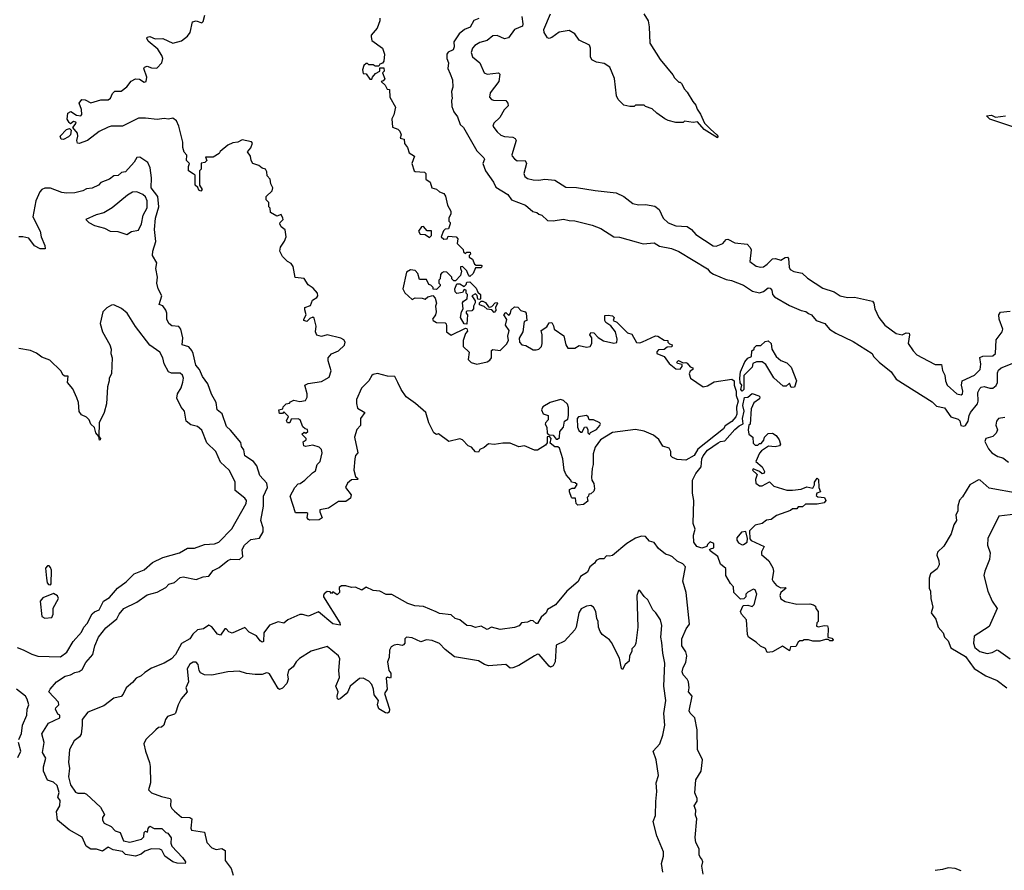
# Model space of a CAD drawing. Extents: x 2494106 to 2685573, y 758056 to 915185.
# Tile 477 of 507: x 2629881 to 2636715, y 893847 to 899754. Entities that reach past the tile are written whole.
import ezdxf

# ---------------------------------------------------------------- set-up
doc = ezdxf.new("R2010")
doc.units = 0

msp = doc.modelspace()

# ---------------------------------------------------------------- linework, layer by layer
at = {"layer": '0CON05XD'}
for points in [[(2631085, 898682.5), (2631052.5, 898705), (2631052.5, 898735), (2631060, 898755), (2631040, 898775), (2631041.7, 898811.7), (2631023.9, 898833.9), (2631013.3, 898865), (2631013, 898903), (2630986.2, 899015), (2630970.5, 899050.5), (2630945, 899070), (2630915, 899063.3), (2630885, 899067.5), (2630835, 899060.6), (2630755, 899070.6), (2630705, 899068.6), (2630595, 899014.4), (2630515, 899013.8), (2630495, 899008), (2630432.1, 898977.9), (2630352.5, 898915), (2630295, 898893.3), (2630282.5, 898895), (2630276.7, 898915), (2630285.9, 898944.1), (2630283.3, 898965), (2630250, 899005), (2630272.5, 899035), (2630271.7, 899041.7), (2630255, 899047.5), (2630235, 899030), (2630225, 899040), (2630211.7, 899061.7), (2630216.4, 899103.6), (2630236.4, 899116.4), (2630275, 899090), (2630305, 899086.7), (2630313.3, 899095), (2630310.7, 899130.7), (2630293.8, 899175), (2630311.7, 899198.3), (2630335, 899196.7), (2630375, 899176.7), (2630445, 899198), (2630495, 899196.2), (2630512.3, 899207.7), (2630525, 899240), (2630542, 899258), (2630585, 899256.7), (2630625, 899287.5), (2630655, 899327.5), (2630685, 899342.5), (2630711.7, 899341.7), (2630745, 899320), (2630760, 899325), (2630763.3, 899355), (2630743.8, 899415), (2630747.5, 899425), (2630765, 899431.2), (2630795, 899420), (2630833.3, 899416.7), (2630868.8, 899455), (2630874.2, 899485), (2630868, 899505), (2630839.5, 899549.5), (2630774, 899605), (2630763.3, 899625), (2630767, 899633), (2630785, 899636.2), (2630821.2, 899621.2), (2630875, 899623.3), (2630945, 899590), (2631005, 899606.2), (2631045, 899640), (2631064.2, 899665), (2631080.7, 899739.3), (2631105.9, 899745.9), (2631145, 899731.2), (2631155, 899740), (2631165.8, 899785.8)], [(2632380, 899765), (2632380, 899745), (2632362.5, 899695), (2632320, 899645), (2632320, 899635), (2632325, 899610), (2632400, 899555), (2632412.5, 899515), (2632407.5, 899465), (2632398.3, 899451.7), (2632380, 899445), (2632375, 899430), (2632348.3, 899431.7), (2632335, 899440), (2632305, 899440), (2632295, 899450), (2632285, 899450), (2632270, 899435), (2632260, 899405), (2632265, 899380), (2632286.7, 899376.7), (2632311.7, 899341.7), (2632325, 899340), (2632330, 899355), (2632350.7, 899379.3), (2632380, 899395), (2632381.7, 899418.3), (2632408.3, 899418.3), (2632410, 899395), (2632400, 899385), (2632416.4, 899343.6), (2632405, 899330), (2632390, 899325), (2632418.3, 899298.3), (2632431.7, 899271.7), (2632448.3, 899268.3), (2632450, 899215), (2632490, 899145), (2632477, 899093), (2632463.3, 899065), (2632468.3, 899008.3), (2632505, 898992.5), (2632519.3, 898979.3), (2632530, 898955), (2632521.7, 898931.7), (2632550, 898925), (2632553, 898893), (2632572.5, 898865), (2632585, 898830), (2632622.5, 898805), (2632602.5, 898755), (2632620, 898705)], [(2633068.6, 899761.4), (2633032.3, 899747.7), (2633007.7, 899702.3), (2632967.5, 899685), (2632932.5, 899655), (2632895, 899600), (2632895.8, 899564.2), (2632888.8, 899545), (2632855, 899527.5), (2632846.7, 899513.3), (2632846.2, 899485), (2632856.7, 899455), (2632853.8, 899415), (2632868, 899378), (2632886.2, 899335), (2632886.7, 899285), (2632877.5, 899255), (2632882.5, 899205), (2632877.5, 899195), (2632880.7, 899150.7), (2632894.1, 899114.1), (2632919.5, 899079.5), (2632937.5, 899025), (2632962.5, 899005), (2633053, 898843), (2633102.5, 898795), (2633106.7, 898785), (2633096.7, 898755), (2633113.3, 898705), (2633170, 898625), (2633185, 898590), (2633269.3, 898539.3), (2633295, 898503.3), (2633392.5, 898465), (2633441.7, 898421.7), (2633470, 898415), (2633485, 898402.5), (2633505, 898396.7), (2633545, 898360), (2633585, 898356.2), (2633655, 898369.2), (2633695, 898358), (2633735, 898356), (2633855, 898326), (2633913.9, 898303.9), (2634005, 898245.8), (2634045, 898244.3), (2634159.5, 898210.5), (2634207.4, 898197.4), (2634285, 898204.4), (2634321.8, 898181.8), (2634405, 898164.3), (2634455, 898144), (2634654.1, 898024.1), (2634672.3, 898002.3), (2634696.4, 897986.4), (2634785, 897948.8), (2634821.7, 897941.7), (2634905, 897911.2), (2634968.3, 897868.3), (2635016.4, 897856.4), (2635043.3, 897865), (2635075, 897891.2), (2635089.5, 897889.5), (2635101.2, 897875), (2635106.2, 897845), (2635119.3, 897829.3), (2635225, 897770), (2635305, 897733.3), (2635338.3, 897728.3), (2635355, 897712.5), (2635377.5, 897705), (2635410, 897665), (2635470, 897645), (2635502.5, 897605), (2635545, 897576.7), (2635665, 897520), (2635797.5, 897435)], [(2633366, 899775), (2633373.8, 899725), (2633370.7, 899709.3), (2633315, 899686.2), (2633273, 899627), (2633245, 899620), (2633195, 899644.2), (2633165, 899642.5), (2633125, 899608.6), (2633075, 899594.4), (2633040.8, 899575), (2633023.1, 899555), (2633015.7, 899525), (2633024.2, 899495), (2633074.2, 899455), (2633105, 899383.8), (2633125, 899374.3), (2633203.8, 899383.8), (2633213.3, 899375), (2633205.8, 899325), (2633145.8, 899245), (2633143.1, 899215), (2633155, 899200), (2633170, 899195), (2633255, 899193.3), (2633270, 899175), (2633272.5, 899155), (2633242.7, 899127.3), (2633213.8, 899075), (2633172, 899035), (2633165.8, 899015), (2633195, 898974), (2633221.7, 898951.7), (2633245, 898942.9), (2633305, 898938.8), (2633319.3, 898929.3), (2633326.7, 898915), (2633298, 898815), (2633300, 898805), (2633315, 898786.2), (2633335, 898774), (2633390, 898775), (2633398.8, 898755), (2633380.6, 898685), (2633388, 898665), (2633405, 898651.4), (2633445, 898641.9), (2633485, 898639.4), (2633525, 898645.6), (2633595, 898639.4), (2633671.7, 898591.7), (2633745, 898588.9), (2633875, 898566.4), (2634020.6, 898550.6), (2634075, 898525.8), (2634137.7, 898477.7), (2634175, 898468.6), (2634225, 898469.1), (2634288.9, 898458.9), (2634320, 898435), (2634346.2, 898375), (2634382.4, 898342.4), (2634435, 898321.5), (2634515, 898316.7), (2634545, 898296.7), (2634575, 898261.2), (2634695, 898184), (2634715, 898181.4), (2634761.7, 898198.3), (2634785, 898227.5), (2634795, 898230), (2634843.9, 898203.9), (2634930, 898195), (2634951.7, 898171.7), (2634958.8, 898155), (2634948.8, 898075), (2634992.2, 898042.2), (2635025, 898034.4), (2635042.6, 898037.4), (2635070, 898055), (2635105, 898093.8), (2635126.1, 898096.1), (2635165, 898082.9), (2635195, 898102.9), (2635210, 898105), (2635218, 898095), (2635220.9, 898035), (2635229.5, 898019.5), (2635255, 898005.8), (2635312.7, 897992.7), (2635348.7, 897958.7), (2635455, 897889.2), (2635535, 897864.4), (2635575, 897835.8), (2635626.4, 897823.6), (2635675, 897826.2), (2635799.2, 897799.2), (2635808.8, 897785), (2635816, 897745), (2635844.2, 897685), (2635885, 897632.9), (2635965, 897574.3), (2636005, 897566), (2636035, 897578), (2636055, 897577.5), (2636058, 897565), (2636048, 897505), (2636081.4, 897455), (2636107.4, 897427.4), (2636186.2, 897385), (2636235, 897358), (2636279.2, 897359.2), (2636286.7, 897316.7), (2636302, 897285), (2636306.7, 897245), (2636319.4, 897215), (2636385, 897155.7), (2636415, 897148.8), (2636424.2, 897155.8), (2636426.7, 897175), (2636418.1, 897215), (2636422, 897245), (2636509.2, 897285), (2636546.6, 897323.4), (2636552.6, 897362.6), (2636545, 897406.7), (2636565, 897417.1), (2636635, 897418.5), (2636654.4, 897435), (2636659.4, 897530.6), (2636699.4, 897585), (2636704.5, 897605), (2636680, 897675), (2636676.7, 897705), (2636688.3, 897721.7), (2636755, 897729.2)], [(2634212.5, 899795), (2634242.5, 899745), (2634251.2, 899705), (2634255, 899590), (2634327, 899477), (2634415, 899370), (2634425, 899350), (2634455, 899320), (2634465, 899320), (2634475, 899310), (2634495, 899270), (2634515, 899250), (2634552.5, 899185), (2634575, 899160), (2634583, 899133), (2634607, 899097), (2634633.3, 899035), (2634675, 898993.3), (2634718.8, 898955), (2634726.4, 898943.6), (2634725, 898932.5), (2634631.7, 898991.7), (2634585, 899043.3), (2634555, 899040), (2634495, 899050), (2634485, 899040), (2634435, 899040), (2634383, 899053), (2634360, 899065), (2634303.6, 899103.6), (2634270, 899135), (2634225, 899150), (2634215, 899160), (2634155, 899160), (2634145, 899150), (2634115, 899150), (2634075, 899160), (2634035, 899200), (2634022.5, 899225), (2634010, 899345), (2633977.5, 899425), (2633938.8, 899448.8), (2633885, 899459.2), (2633851.2, 899475), (2633842.5, 899495), (2633843.3, 899555), (2633835, 899576.7), (2633765, 899611.2), (2633733.3, 899655), (2633695, 899678), (2633625, 899668), (2633575, 899630), (2633555, 899623.3), (2633545, 899626.7), (2633520.8, 899665), (2633520, 899685), (2633565.7, 899795)], [(2636775, 899008.8), (2636615, 899063.8), (2636592.5, 899085), (2636625, 899090), (2636655, 899076.2), (2636722.5, 899085)], [(2630185, 898922.5), (2630170, 898925), (2630162.5, 898945), (2630205, 898990), (2630227.5, 898997.5), (2630237.5, 898987.5), (2630233.3, 898955), (2630220.7, 898939.3), (2630185, 898922.5)], [(2632620, 898705), (2632625, 898700), (2632690, 898695), (2632700, 898685), (2632700, 898645), (2632730, 898625), (2632742.5, 898585), (2632775, 898577.5), (2632795, 898557.5), (2632825, 898546.7), (2632837.7, 898527.7), (2632850, 898465), (2632873.6, 898423.6), (2632873.3, 898405), (2632860, 898375), (2632860, 898355), (2632870, 898345), (2632870, 898335), (2632858.3, 898301.7), (2632835, 898300), (2632821.7, 898288.3), (2632807.5, 898245), (2632825, 898230), (2632848.3, 898231.7), (2632855, 898250), (2632910, 898245), (2632921.7, 898231.7), (2632918.3, 898198.3), (2632958.3, 898158.3), (2632961.7, 898141.7), (2632975, 898130), (2632985, 898140), (2633008.3, 898138.3), (2633010, 898125), (2633000, 898115), (2633000, 898105), (2633025, 898090), (2633037, 898057), (2633048.3, 898048.3), (2633085, 898050), (2633090, 898045), (2633085, 898030), (2633045, 898030), (2633028.3, 897991.7), (2633005, 897970), (2632993.3, 897983.3), (2632985, 898010), (2632955, 898040), (2632941.7, 898038.3), (2632940, 898025), (2632947.5, 898007.5), (2632941.7, 897978.3), (2632905, 897940), (2632895, 897940), (2632880, 897955), (2632880, 897965), (2632845, 898000), (2632825, 898002.5), (2632810, 897995), (2632802.5, 897985), (2632800, 897955), (2632790, 897945), (2632790, 897925), (2632800, 897915), (2632800, 897905), (2632775, 897880), (2632751.7, 897881.7), (2632750, 897895), (2632735, 897910), (2632720, 897915), (2632705, 897950), (2632655, 897950), (2632645, 897990), (2632625, 898012.5), (2632593.9, 898016.1), (2632565, 898000), (2632540, 897885), (2632555, 897857.5), (2632605, 897810), (2632625, 897822.5), (2632675, 897820), (2632695, 897812.5), (2632715, 897830), (2632748.3, 897838.3), (2632765, 897820), (2632773.8, 897785), (2632767.5, 897765), (2632772.5, 897725), (2632766.1, 897703.9), (2632746.7, 897675), (2632750, 897665), (2632775, 897651.2), (2632835, 897647.5), (2632841.7, 897641.7), (2632843, 897627), (2632843.3, 897585), (2632875, 897562.5), (2632975, 897612.5), (2632985, 897610), (2632989.3, 897590.7), (2632976.4, 897573.6), (2632958.8, 897525), (2632960, 897485), (2633000, 897445), (2632993.6, 897393.6), (2633013.9, 897373.9), (2633055, 897361.2), (2633125, 897378.8), (2633145, 897390), (2633156.7, 897405), (2633155, 897457.5), (2633165, 897462.5), (2633215, 897457.5), (2633260.7, 897499.3), (2633273.3, 897525), (2633270, 897555), (2633277.5, 897595), (2633253, 897633), (2633261.7, 897671.7), (2633242.5, 897705), (2633255, 897720), (2633275, 897700), (2633287.5, 897715), (2633291.7, 897738.3), (2633315, 897760), (2633338.3, 897758.3), (2633360, 897735), (2633390, 897725), (2633397.5, 897715), (2633400, 897665), (2633383, 897657), (2633373.3, 897585), (2633347, 897543), (2633350, 897515), (2633366.4, 897496.4), (2633395, 897490), (2633445, 897462), (2633465, 897460), (2633483.6, 897466.4), (2633502.5, 897485), (2633506.7, 897505), (2633507.5, 897565), (2633500, 897595), (2633539.3, 897620.7), (2633555, 897647.5), (2633575, 897650), (2633587, 897627), (2633590, 897605), (2633658.3, 897558.3), (2633672.5, 897495), (2633685, 897473.3), (2633735, 897472.5), (2633765, 897490), (2633815, 897480), (2633840, 897485), (2633852.5, 897505), (2633852.5, 897545), (2633837.5, 897565), (2633845, 897582.5), (2633865, 897580), (2633897, 897547), (2633933.6, 897523.6), (2634005, 897506.2), (2634025, 897512.5), (2634028, 897535), (2634015.8, 897585.8), (2633985, 897627.5), (2633950.5, 897650.5), (2633943.3, 897665), (2633941.7, 897698.3), (2633965, 897702.5), (2633996.4, 897696.4), (2634007.5, 897685), (2634000, 897665), (2634025, 897652.5), (2634099.3, 897579.3), (2634129.5, 897569.5), (2634163, 897513), (2634185, 897510), (2634203.9, 897516.1), (2634295, 897557.5), (2634310, 897555), (2634355, 897527.5), (2634380, 897525), (2634380, 897515), (2634391.7, 897501.7), (2634410, 897495), (2634408.3, 897481.7), (2634375, 897480), (2634355, 897462.5), (2634315, 897460), (2634303.3, 897446.7), (2634302.5, 897435), (2634353.9, 897413.9), (2634390, 897365), (2634435, 897328.8), (2634465, 897327.5), (2634480, 897345), (2634478.3, 897358.3), (2634447.5, 897365), (2634443.3, 897375), (2634453.8, 897386.2), (2634485, 897370), (2634505, 897372.5), (2634515, 897367.5), (2634533.6, 897343.6), (2634552.5, 897335), (2634552.5, 897325), (2634535, 897312.5), (2634528.8, 897295), (2634536.2, 897265), (2634623.9, 897203.9), (2634655, 897210), (2634701.7, 897238.3), (2634825, 897256.2), (2634840, 897245), (2634840, 897215), (2634853.8, 897175), (2634854, 897145), (2634868.8, 897105), (2634856.4, 897063.6), (2634858, 897015), (2634852, 896995), (2634825, 896964.2), (2634776.8, 896933.2), (2634765, 896912.9), (2634588.8, 896771.2), (2634562.2, 896727.8), (2634505, 896694), (2634445, 896699.2), (2634412.7, 896712.7), (2634401.2, 896725), (2634400, 896755), (2634388.3, 896778.3), (2634345, 896792), (2634318.3, 896838.3), (2634279.1, 896869.1), (2634215, 896896.7), (2634155, 896907.1), (2633995, 896886), (2633913.3, 896835), (2633875.8, 896784.2), (2633861.2, 896738.8), (2633862.5, 896665), (2633854.1, 896635.9), (2633850, 896575), (2633852.5, 896555), (2633866.7, 896533.3), (2633870, 896495), (2633865, 896480), (2633845, 896460), (2633831.7, 896458.3), (2633830, 896445), (2633820, 896435), (2633821.7, 896421.7), (2633825, 896410), (2633793.6, 896386.4), (2633755, 896383.3), (2633743.3, 896395), (2633740, 896430), (2633715, 896430), (2633710, 896435), (2633697.5, 896475), (2633698.3, 896491.7), (2633715, 896500), (2633735, 896500), (2633750, 896525), (2633737, 896537), (2633711.7, 896541.7), (2633707.5, 896555), (2633673.9, 896593.9), (2633660, 896625), (2633650, 896705), (2633627, 896777), (2633617, 896787), (2633595, 896786.7), (2633563.6, 896813.6), (2633570, 896845), (2633558.3, 896858.3), (2633543, 896857), (2633542.5, 896815), (2633531.7, 896798.3), (2633475, 896763.8), (2633455, 896763.8), (2633385, 896793.3), (2633345, 896787.5), (2633285, 896813.3), (2633235, 896813.8), (2633175, 896802.5), (2633135, 896807.5), (2633105, 896782.5), (2633075, 896770), (2633065, 896750), (2633045, 896752.5), (2633016.7, 896785), (2632993.8, 896795), (2632955.6, 896835.6), (2632935, 896842.5), (2632860, 896825), (2632788.3, 896878.3), (2632775, 896872.5), (2632755, 896883.8), (2632721.8, 896955), (2632701.1, 897025), (2632629.3, 897089.3), (2632562.5, 897135), (2632528.9, 897185), (2632505.6, 897235), (2632485, 897275.8), (2632435, 897278.1), (2632365, 897295.6), (2632335, 897290.8), (2632325, 897283.8), (2632303.7, 897246.3), (2632254.6, 897195.4), (2632219.2, 897115), (2632218.3, 897088.3), (2632226.7, 897055), (2632277.5, 897025), (2632246.7, 896985), (2632247.5, 896935), (2632221.7, 896908.3), (2632205.8, 896855), (2632227.5, 896745), (2632213, 896727), (2632206.2, 896705), (2632201.2, 896625), (2632212.5, 896582.5), (2632230, 896565), (2632225, 896560), (2632185, 896557.5), (2632157.5, 896535), (2632142.5, 896505), (2632182.5, 896455), (2632178.3, 896431.7), (2632145, 896407.5), (2632095, 896407.5), (2632025, 896362.5), (2631965, 896350), (2631963.3, 896335), (2631980, 896295), (2631959.3, 896280.7), (2631895, 896277.5), (2631885, 896282.5), (2631877.5, 896295), (2631880, 896325), (2631875, 896330), (2631795, 896330), (2631757.5, 896445), (2631790, 896505), (2631815, 896530), (2631828.3, 896531.7), (2631860, 896555), (2631913.3, 896606.7), (2631935, 896620), (2631946.4, 896663.6), (2631967.5, 896685), (2631980, 896745), (2631975, 896770), (2631960, 896785), (2631915, 896800), (2631865, 896790), (2631853.6, 896793.6), (2631848.3, 896821.7), (2631870, 896835), (2631870, 896845), (2631840, 896875), (2631855, 896890), (2631868.3, 896881.7), (2631880, 896895), (2631878.3, 896908.3), (2631861.7, 896911.7), (2631847, 896927), (2631827.5, 896975), (2631815, 896982.5), (2631765, 896980), (2631756.4, 896953.6), (2631740, 896955), (2631732.5, 896967.5), (2631747, 896997), (2631715, 897030), (2631705, 897020), (2631685, 897020), (2631680, 897045), (2631708.3, 897051.7), (2631710, 897065), (2631730, 897085), (2631755, 897090), (2631760.7, 897099.3), (2631785, 897112.5), (2631825, 897102.5), (2631865, 897110), (2631877, 897133), (2631877.5, 897155), (2631860, 897215), (2631883.9, 897226.1), (2631975, 897240), (2632028.3, 897271.7), (2632043.8, 897315), (2632021.2, 897385), (2632023.3, 897405), (2632046.4, 897433.6), (2632095, 897453.8), (2632135, 897493.8), (2632140, 897515), (2632131.2, 897531.2), (2632111.2, 897541.2), (2632015, 897564), (2631975, 897553.3), (2631943.6, 897563.6), (2631933.3, 897585), (2631940, 897625), (2631925, 897680), (2631915, 897687.5), (2631895, 897677.5), (2631875, 897657.5), (2631852.5, 897665), (2631852.5, 897675), (2631870, 897705), (2631859.3, 897739.3), (2631860, 897755), (2631900, 897770), (2631913.9, 897806.1), (2631943.3, 897825), (2631950, 897835), (2631947.5, 897855), (2631918.3, 897888.3), (2631882.3, 897912.3), (2631855, 897957.5), (2631793.6, 897963.6), (2631779.7, 898039.7), (2631765, 898060), (2631740, 898075), (2631705, 898110), (2631687.5, 898145), (2631691.2, 898175), (2631720, 898215), (2631730, 898245), (2631723.6, 898293.6), (2631696.7, 898315), (2631687.5, 898335), (2631690, 898345), (2631710, 898365), (2631707.5, 898375), (2631695, 898400), (2631665, 898390), (2631622.5, 898415), (2631620, 898445), (2631610, 898455), (2631610, 898485), (2631593, 898503), (2631592.5, 898525), (2631632.5, 898565), (2631637.5, 898585), (2631623.6, 898613.6), (2631620, 898645), (2631598.3, 898668.3), (2631596.4, 898696.4), (2631587.5, 898715), (2631565, 898722.5), (2631541.7, 898741.7), (2631500, 898755), (2631487.5, 898775), (2631482.5, 898805), (2631463.3, 898835), (2631486.4, 898863.6), (2631496.2, 898895), (2631490, 898905), (2631425, 898920), (2631395, 898902.5), (2631361.2, 898898.8), (2631325, 898882.5), (2631271.7, 898838.3), (2631266.4, 898823.6), (2631225, 898800), (2631171.7, 898798.3), (2631180, 898775), (2631167, 898763), (2631141.7, 898758.3), (2631140, 898715), (2631130, 898705), (2631130, 898605), (2631147.5, 898575), (2631138.3, 898561.7), (2631125, 898570), (2631118.3, 898588.3), (2631100, 898605), (2631100, 898675), (2631085, 898682.5)], [(2630895, 897737.5), (2630875, 897767.5), (2630850, 897775), (2630866.7, 897835), (2630842.5, 897885), (2630833.9, 897923.9), (2630838.8, 897965), (2630826, 898025), (2630834, 898065), (2630802, 898115), (2630804.2, 898145), (2630825.8, 898214.2), (2630815.8, 898295.8), (2630823.5, 898375), (2630846.9, 898455), (2630840.8, 898525), (2630794, 898585), (2630797.1, 898655), (2630786.2, 898725), (2630771.2, 898761.2), (2630715, 898798.8), (2630695, 898796.7), (2630676.2, 898765), (2630615, 898696.7), (2630587.5, 898692.5), (2630565, 898672.5), (2630535, 898670), (2630505, 898646.7), (2630445, 898622.5), (2630427.5, 898605), (2630385, 898583.3), (2630345, 898580), (2630320, 898565), (2630265, 898551.2), (2630205, 898548), (2630172.6, 898552.6), (2630095, 898582.5), (2630056.6, 898583.4), (2630035, 898574.2), (2630021.2, 898558.8), (2629994.3, 898495), (2629972.9, 898385), (2630024.2, 898285), (2630030, 898245), (2630056.4, 898185), (2630057.7, 898162.3), (2630023.2, 898163.2), (2629985, 898182.5), (2629945, 898237.5), (2629903.9, 898246.1), (2629875, 898246)], [(2630625, 898262.5), (2630658.3, 898281.7), (2630705, 898292.5), (2630727.5, 898335), (2630738.2, 898395), (2630765, 898446.7), (2630767.1, 898495), (2630755, 898524.4), (2630735, 898540.8), (2630695, 898557.3), (2630665, 898555.5), (2630628.6, 898535), (2630523.9, 898446.1), (2630465, 898413.3), (2630412.3, 898397.7), (2630340, 898365), (2630360, 898345), (2630400, 898325), (2630470, 898305), (2630510, 898285), (2630561.7, 898281.7), (2630625, 898262.5)], [(2632725, 898240), (2632740, 898255), (2632738.3, 898288.3), (2632708.3, 898288.3), (2632685, 898317.5), (2632670, 898315), (2632650, 898285), (2632660, 898265), (2632695, 898262.5), (2632725, 898240)], [(2632985, 897640), (2632965, 897642.5), (2632940, 897685), (2632947.5, 897725), (2632960, 897745), (2632953.6, 897786.4), (2632960.7, 897799.3), (2632987.5, 897815), (2632990, 897845), (2632980, 897855), (2632980, 897875), (2632965, 897880), (2632955, 897860), (2632915, 897853.3), (2632903, 897863), (2632902.5, 897885), (2632915, 897920), (2632935, 897920), (2632965, 897900), (2632980, 897915), (2632985, 897930), (2633005, 897932.5), (2633050, 897890), (2633061.7, 897861.7), (2633080, 897845), (2633080, 897815), (2633075, 897810), (2633061.7, 897811.7), (2633057.5, 897837.5), (2633045, 897850), (2633020, 897835), (2633041.7, 897801.7), (2633041.7, 897788.3), (2633030, 897765), (2633030, 897745), (2633018.3, 897731.7), (2632985, 897730), (2632980, 897725), (2632980, 897715), (2632990, 897705), (2632985, 897640)], [(2629863, 895393), (2629905, 895378.8), (2629965, 895347.1), (2630006.1, 895333.9), (2630165, 895328.8), (2630208.8, 895361.2), (2630253.3, 895435), (2630309.3, 895500.7), (2630326.7, 895535), (2630350, 895560), (2630385, 895627.5), (2630399.3, 895640.7), (2630432.5, 895655), (2630463.3, 895715), (2630505, 895742), (2630560, 895805), (2630620.9, 895849.1), (2630676.7, 895905), (2630745, 895933.8), (2630804, 895985), (2630875, 896020), (2630989.7, 896050.3), (2631045, 896084.4), (2631095, 896084), (2631165, 896109.4), (2631233, 896113), (2631263.8, 896125), (2631352.7, 896217.3), (2631452.3, 896395), (2631454.5, 896415), (2631445, 896431.9), (2631375.8, 896485), (2631375.6, 896545), (2631334.6, 896624.6), (2631275, 896681.2), (2631242.9, 896755), (2631179.2, 896815), (2631145, 896903.8), (2631115, 896928.6), (2631069.4, 896939.4), (2631036, 896965), (2631025.8, 897035.8), (2631001.7, 897061.7), (2630972.9, 897125), (2630976.7, 897155), (2631001.8, 897198.2), (2631014.1, 897235.9), (2631017.9, 897265), (2631011.1, 897285), (2630995, 897298.2), (2630935, 897300), (2630915, 897308), (2630884.6, 897364.6), (2630875.5, 897405.5), (2630855, 897443.8), (2630785, 897493.3), (2630685, 897622.5), (2630627.5, 897715), (2630587, 897747), (2630535, 897772.5), (2630518.3, 897771.7), (2630487, 897753), (2630457.5, 897725), (2630440, 897645), (2630456.1, 897586.1), (2630506.7, 897495), (2630516.1, 897466.1), (2630513.3, 897435), (2630522.5, 897405), (2630517.5, 897295), (2630502.5, 897265), (2630502.5, 897245), (2630490, 897205), (2630483.3, 897085), (2630467.5, 897025), (2630432.5, 896955), (2630430, 896860), (2630442.5, 896845), (2630440, 896835), (2630434.1, 896834.1), (2630430, 896860), (2630408.8, 896885), (2630401.2, 896921.2), (2630376, 896945), (2630363.3, 896975), (2630345, 896992.5), (2630310.7, 897010.7), (2630293, 897033), (2630288.8, 897095), (2630277.7, 897127.7), (2630250.7, 897190.7), (2630212.5, 897235), (2630217, 897277), (2630195, 897277.5), (2630184.1, 897284.1), (2630167.5, 897315), (2630089.3, 897389.3), (2630035, 897411.2), (2629998.3, 897438.3), (2629957, 897457), (2629875, 897470)], [(2633175, 897720), (2633158.3, 897738.3), (2633125, 897742.5), (2633105, 897762.5), (2633073, 897773), (2633071.7, 897788.3), (2633085, 897800), (2633095, 897800), (2633115, 897790), (2633135, 897760), (2633145, 897757.5), (2633158.3, 897761.7), (2633181.7, 897788.3), (2633195, 897790), (2633197, 897783), (2633182.5, 897757.5), (2633187, 897733), (2633175, 897720)], [(2634625, 893820), (2634616.7, 893875), (2634622.5, 893905), (2634616.7, 893925), (2634605, 893937.5), (2634596.7, 893955), (2634597.5, 893995), (2634575, 894040), (2634568.8, 894075), (2634581.2, 894205), (2634570.7, 894230.7), (2634573.3, 894265), (2634562.5, 894295), (2634583, 894327), (2634582.5, 894345), (2634567.5, 894385), (2634573.3, 894475), (2634610, 894535), (2634620, 894615), (2634586.7, 894685), (2634583, 894823), (2634566.4, 894906.4), (2634535, 894937.5), (2634526.7, 894955), (2634547.5, 895055), (2634523.3, 895085), (2634527.5, 895115), (2634523.3, 895155), (2634513.8, 895175), (2634486.2, 895205), (2634480, 895225), (2634486.2, 895255), (2634505, 895290), (2634512.5, 895335), (2634504.3, 895364.3), (2634478, 895405), (2634476.4, 895453.6), (2634506.4, 895523.6), (2634530, 895555), (2634507.5, 895775), (2634483.3, 895855), (2634503.3, 895955), (2634483.3, 895975), (2634444.5, 895994.5), (2634413, 896023), (2634392.9, 896032.9), (2634362.5, 896042.5), (2634315, 896082.5), (2634285, 896122.5), (2634251.7, 896131.7), (2634223.6, 896163.6), (2634197, 896167), (2634155, 896153.8), (2634094.5, 896115.5), (2633995, 896033.3), (2633975, 896027.5), (2633955, 896030), (2633935, 896010), (2633905, 896008.8), (2633882.3, 895997.7), (2633870, 895980), (2633837.5, 895955), (2633823, 895917), (2633773, 895887), (2633758.3, 895851.7), (2633678, 895785), (2633599.7, 895690.3), (2633545, 895656.7), (2633535.5, 895634.5), (2633500, 895605), (2633475, 895560), (2633465, 895560), (2633445, 895578.8), (2633429.3, 895580.7), (2633405, 895570), (2633365, 895566.2), (2633347.5, 895545), (2633315, 895532), (2633215, 895518), (2633155, 895536), (2633125, 895520), (2633085, 895542.5), (2633045, 895532), (2633015, 895543.8), (2632985, 895546.2), (2632935, 895586.7), (2632904.2, 895594.2), (2632875, 895621.2), (2632795, 895630), (2632772.1, 895642.1), (2632685, 895679.2), (2632624.1, 895684.1), (2632575, 895698.8), (2632465, 895761.2), (2632425, 895762.5), (2632380, 895785), (2632335, 895788.8), (2632285, 895812.5), (2632255, 895792.5), (2632213, 895813), (2632185, 895810), (2632145, 895822), (2632115, 895821.2), (2632098.3, 895811.7), (2632100, 895775), (2632085, 895760), (2632055, 895780), (2632045, 895770), (2632035, 895780), (2632015, 895782.5), (2631995, 895766.7), (2631990, 895755), (2631990, 895745), (2632103.3, 895565), (2632105, 895550), (2632055, 895559.2), (2631955, 895642), (2631885, 895611.2), (2631845, 895624.2), (2631825, 895624.2), (2631743.3, 895585), (2631715, 895564), (2631675, 895572), (2631615, 895548.8), (2631575.8, 895495), (2631573.8, 895436.2), (2631565, 895431.2), (2631550, 895440), (2631525.6, 895475.6), (2631475, 895501.2), (2631445, 895532.5), (2631355, 895494.2), (2631333.1, 895503.1), (2631315, 895523.3), (2631305, 895523.3), (2631275, 895478.8), (2631255, 895486), (2631215, 895538.6), (2631195, 895550), (2631156.9, 895523.1), (2631115, 895516.9), (2631083.2, 895486.8), (2631061.2, 895455), (2631005, 895420.8), (2630963.1, 895345), (2630934.5, 895315), (2630885, 895284.1), (2630795, 895250.9), (2630748.8, 895221.2), (2630725, 895198.1), (2630689.3, 895180.7), (2630665, 895152), (2630620, 895115), (2630600, 895070), (2630586.1, 895053.9), (2630535, 895042), (2630465, 894989.6), (2630354.3, 894945.7), (2630313.8, 894895), (2630315.5, 894855), (2630307.7, 894792.3), (2630295.4, 894774.6), (2630259.4, 894745), (2630226, 894685), (2630220, 894595), (2630228, 894555), (2630219.4, 894495), (2630235, 894440), (2630268.7, 894388.7), (2630285, 894381.4), (2630331.7, 894381.7), (2630345, 894376), (2630442.5, 894285), (2630470, 894235), (2630457, 894213), (2630456.7, 894195), (2630466.7, 894175), (2630515, 894150), (2630545, 894121.2), (2630579.3, 894109.3), (2630602.3, 894052.3), (2630645, 894042.9), (2630725.9, 894064.1), (2630741.7, 894078.3), (2630745, 894110), (2630755, 894117.5), (2630768.3, 894111.7), (2630773, 894137), (2630785, 894152.5), (2630815, 894137.5), (2630867, 894137), (2630895, 894110), (2630910, 894105), (2630931.7, 894071.7), (2630930, 894035), (2630936.7, 894015), (2631011.2, 893935), (2631032.5, 893905), (2631030, 893895), (2630975, 893896.7), (2630943.3, 893905), (2630887.5, 893945), (2630867.3, 893987.3), (2630855, 893993.8), (2630795, 893996), (2630750.7, 893980.7), (2630725, 893958), (2630684, 893944), (2630615, 893957.5), (2630595, 893977.5), (2630529.5, 893989.5), (2630495, 894006.7), (2630455, 893980), (2630415, 893993.3), (2630375, 893993.8), (2630343.3, 894015), (2630315, 894077.5), (2630225, 894127.5), (2630144.2, 894195), (2630136.2, 894255), (2630160, 894295), (2630161.7, 894331.7), (2630146.7, 894355), (2630156, 894386), (2630141.2, 894435), (2630115, 894458.8), (2630075, 894472.5), (2630046.2, 894535), (2630046, 894565), (2630062.5, 894625), (2630040, 894665), (2630051.2, 894735), (2630034, 894795), (2630082.3, 894867.7), (2630160, 894905), (2630160, 894925), (2630145, 894930), (2630130, 894965), (2630132.5, 894975), (2630152.5, 894995), (2630150, 895015), (2630083.3, 895085), (2630093.3, 895105), (2630136.7, 895155), (2630196.2, 895193.8), (2630235, 895203.8), (2630265, 895221.2), (2630295, 895226.7), (2630315, 895240), (2630339.5, 895290.5), (2630390, 895345), (2630402, 895405), (2630428.8, 895465), (2630479.1, 895530.9), (2630555, 895593.3), (2630571.2, 895625), (2630603.3, 895665), (2630695, 895709.2), (2630765, 895760.8), (2630835, 895777.1), (2630895, 895810), (2630917.3, 895832.7), (2630956.7, 895845), (2630995, 895880), (2631015, 895884.4), (2631105, 895867.1), (2631155, 895884.4), (2631195, 895890), (2631225, 895928.8), (2631265, 895950), (2631325, 895998), (2631346.4, 896006.4), (2631405.9, 896004.1), (2631430, 896025), (2631426, 896075), (2631442, 896105), (2631485, 896143.8), (2631546.1, 896153.9), (2631571.7, 896198.3), (2631572, 896225), (2631556, 896275), (2631574.3, 896375), (2631574, 896445), (2631602, 896505), (2631596.2, 896535), (2631547.3, 896587.3), (2631526, 896655), (2631504, 896685), (2631443.8, 896725), (2631435.8, 896765.8), (2631420.5, 896790.5), (2631415, 896816.7), (2631344.2, 896904.2), (2631317.7, 896927.7), (2631287, 897017), (2631252, 897045), (2631245.8, 897095), (2631213.4, 897153.4), (2631186.2, 897225), (2631150, 897275), (2631130, 897325), (2631104.2, 897355), (2631085.8, 897435), (2631075, 897456.7), (2631055, 897481.2), (2631010, 897495), (2631013.3, 897545), (2631000, 897605), (2630985, 897622), (2630938.3, 897628.3), (2630917.5, 897645), (2630902.5, 897675), (2630902.5, 897715), (2630895, 897737.5)], [(2634895, 897173.3), (2634887.5, 897185), (2634892.5, 897215), (2634882.5, 897232.5), (2634880, 897265), (2634885, 897307.5), (2634915, 897377.5), (2634935, 897402.5), (2634960, 897415), (2634962.5, 897455), (2634980, 897465), (2634980, 897475), (2634995, 897490), (2635025, 897490), (2635055, 897520), (2635075, 897522.5), (2635096.7, 897505), (2635102.5, 897465), (2635132.5, 897415), (2635165, 897387.5), (2635205, 897370), (2635235, 897340), (2635272.5, 897245), (2635258.3, 897201.7), (2635235, 897200), (2635225, 897230), (2635201.7, 897208.3), (2635179.3, 897209.3), (2635115, 897267.5), (2635059.5, 897359.5), (2635035, 897377.5), (2634995, 897377.5), (2634970, 897365), (2634965, 897340), (2634908.3, 897281.7), (2634907.5, 897185), (2634895, 897173.3)], [(2635797.5, 897435), (2635807.5, 897415), (2635846.1, 897376.1), (2635929.3, 897309.3), (2635965, 897257.5), (2636215, 897100), (2636245, 897070), (2636299.2, 897059.2), (2636345, 896996.7), (2636395, 896980), (2636407, 896967), (2636412.5, 896935), (2636435, 896930), (2636446.7, 896935), (2636463.8, 896965), (2636471.2, 897005), (2636481.4, 897025), (2636530, 897085), (2636534.5, 897105), (2636531.5, 897165), (2636545, 897192), (2636555, 897201.4), (2636575, 897205.7), (2636613.9, 897193.9), (2636635, 897195.7), (2636657.6, 897212.4), (2636668.8, 897235), (2636668.8, 897301.2), (2636675, 897320), (2636693.3, 897335), (2636770, 897365)], [(2635070, 895360), (2635056.4, 895386.4), (2635022.7, 895402.7), (2634992, 895432), (2634940, 895465), (2634933.3, 895485), (2634926.4, 895586.4), (2634890, 895625), (2634883.6, 895643.6), (2634903.3, 895686.7), (2634935, 895687.5), (2634965, 895677.5), (2634978.3, 895691.7), (2634996.7, 895765), (2634986.7, 895795), (2634975, 895800), (2634935, 895777.5), (2634920, 895765), (2634920, 895745), (2634908.3, 895731.7), (2634885, 895730), (2634836.7, 895775), (2634836.2, 895816.2), (2634815, 895837.5), (2634783.3, 895895), (2634782.5, 895942.5), (2634745, 895972.5), (2634726.4, 896026.4), (2634672.5, 896065), (2634670, 896075), (2634675, 896080), (2634700, 896085), (2634700, 896115), (2634673, 896127), (2634655, 896110), (2634650, 896095), (2634616.1, 896083.9), (2634580, 896095), (2634560, 896125), (2634557.5, 896175), (2634570, 896215), (2634556, 896255), (2634561.2, 896415), (2634550, 896465), (2634551.2, 896555), (2634575, 896602.5), (2634611.7, 896648.3), (2634616.2, 896705), (2634623.8, 896725), (2634655, 896763.3), (2634730, 896815), (2634745, 896824.4), (2634775, 896830), (2634845, 896908.6), (2634875, 896933.8), (2634902.5, 896947.5), (2634898.8, 896985), (2634909.2, 897035), (2634899.2, 897075), (2634910.7, 897129.3), (2634935, 897132.5), (2634965, 897157.5), (2635011.7, 897141.7), (2635017.5, 897135), (2635015, 897120), (2634977, 897093), (2634958.3, 897051.7), (2634950, 896945), (2634943, 896937), (2634937.5, 896905), (2634942.5, 896875), (2634970, 896855), (2634973, 896813), (2634985, 896800), (2635005, 896800), (2635015, 896810), (2635028.3, 896811.7), (2635047, 896833), (2635050, 896855), (2635075, 896880), (2635105, 896882.5), (2635132.5, 896865), (2635152.5, 896835), (2635162.5, 896805), (2635155, 896793.3), (2635125, 896787.5), (2635078.3, 896791.7), (2635030, 896760), (2635015, 896742.5), (2634990, 896685), (2635035, 896647.5), (2635050, 896615), (2635047.5, 896605), (2635035, 896600), (2635017, 896617), (2634972.5, 896635), (2634967.5, 896625), (2635000, 896595), (2634988.3, 896561.7), (2634990, 896535), (2635015, 896517.5), (2635035, 896516.7), (2635085, 896543.3), (2635115, 896513.3), (2635205, 896486.2), (2635245, 896486.7), (2635305, 896493.3), (2635345, 896508.8), (2635385, 896500), (2635397, 896523), (2635398.3, 896541.7), (2635415, 896570), (2635425, 896560), (2635427.5, 896505), (2635440, 896475), (2635413.6, 896466.4), (2635408.3, 896448.3), (2635420.7, 896440.7), (2635467.5, 896435), (2635476.7, 896415), (2635465, 896397.5), (2635415, 896388.8), (2635335, 896390), (2635315, 896370), (2635285, 896370), (2635275, 896357.5), (2635245, 896357.5), (2635230, 896345), (2635135, 896310), (2635096.6, 896283.4), (2635065, 896278), (2635035, 896254.2), (2634985, 896243.3), (2634947.5, 896205), (2634948.3, 896148.3), (2634957, 896137), (2635047.5, 896095), (2635030.7, 896059.3), (2635030.7, 896040.7), (2635080, 895995), (2635107.7, 895947.7), (2635113.8, 895925), (2635103.6, 895866.4), (2635111.2, 895851.2), (2635135, 895823.8), (2635165, 895807.5), (2635195, 895810), (2635200, 895805), (2635163.8, 895776.2), (2635156.7, 895755), (2635165, 895732.5), (2635195, 895713.3), (2635275, 895696), (2635365, 895697.5), (2635390.7, 895690.7), (2635405, 895680), (2635407.5, 895665), (2635422.5, 895645), (2635422.5, 895575), (2635413.3, 895565), (2635411.7, 895541.7), (2635425, 895537.5), (2635465, 895547.5), (2635487.5, 895545), (2635492.5, 895525), (2635490, 895465), (2635518.3, 895458.3), (2635527, 895447), (2635525, 895440), (2635505, 895440), (2635495, 895450), (2635475, 895450), (2635435, 895437.5), (2635385, 895437.5), (2635355, 895447.5), (2635325, 895447.5), (2635315, 895440), (2635295, 895440), (2635285, 895430), (2635268.3, 895401.7), (2635231.7, 895398.3), (2635225, 895370), (2635175, 895402.5), (2635105, 895363.8), (2635070, 895360)], [(2633615, 896840), (2633627, 896853), (2633630, 896895), (2633656.1, 896923.9), (2633663.3, 896965), (2633685, 896980), (2633691.2, 897005), (2633689.5, 897059.5), (2633682.7, 897082.7), (2633655, 897110), (2633635, 897116), (2633562.5, 897095), (2633512.5, 897065), (2633503.3, 897045), (2633515, 897017.5), (2633550, 897005), (2633550, 896975), (2633530, 896955), (2633527.5, 896945), (2633540, 896925), (2633543, 896883), (2633555, 896870), (2633585, 896867.5), (2633605, 896840), (2633615, 896840)], [(2633835, 896873.3), (2633843.9, 896886.1), (2633885, 896906.7), (2633908.8, 896935), (2633913.3, 896945), (2633908.8, 896955), (2633864.2, 896974.2), (2633833.9, 896973.9), (2633826, 896995), (2633815, 897004), (2633760, 896995), (2633750, 896985), (2633753.8, 896925), (2633761.7, 896901.7), (2633775, 896888.8), (2633785, 896888.8), (2633801.2, 896925), (2633815, 896925.8), (2633824.3, 896905), (2633823.6, 896883.6), (2633835, 896873.3)], [(2636719.7, 896990.3), (2636675, 896983.3), (2636660, 896965), (2636657, 896937), (2636666.7, 896905), (2636658.3, 896881.7), (2636635, 896860), (2636586.2, 896845), (2636579.5, 896825), (2636605, 896774), (2636628, 896745), (2636670.9, 896720.9), (2636705, 896711.2), (2636745, 896680.8)], [(2636815, 896464), (2636609.4, 896499.4), (2636547.5, 896555), (2636535, 896557.5), (2636475, 896522.5), (2636425, 896440), (2636403, 896417), (2636392.5, 896375), (2636391.7, 896341.7), (2636377.5, 896315), (2636382.5, 896275), (2636364.1, 896245.9), (2636345.9, 896184.1), (2636295, 896097.5), (2636251.2, 896055), (2636246.2, 896035), (2636261.2, 895995), (2636262.3, 895967.7), (2636249.5, 895940.5), (2636202.5, 895905), (2636193.3, 895875), (2636192.5, 895805), (2636202.5, 895785), (2636203.9, 895733.9), (2636220, 895675), (2636207.5, 895635), (2636240.7, 895590.7), (2636256.7, 895535), (2636290, 895495), (2636300, 895465), (2636325, 895440), (2636345, 895392.5), (2636445, 895331.2), (2636505, 895248), (2636587.6, 895197.6), (2636665.7, 895165.7), (2636733.3, 895115)], [(2636835, 896324.4), (2636677.5, 896305), (2636599.7, 896150.3), (2636598.6, 896105), (2636617.7, 896052.3), (2636612, 896005), (2636578.8, 895925), (2636573.8, 895895), (2636600, 895785), (2636630, 895715), (2636666.2, 895665), (2636609.1, 895540.9), (2636506.8, 895473.2), (2636501.1, 895425), (2636510.6, 895395), (2636545, 895367.1), (2636595, 895352.5), (2636631.7, 895358.3), (2636665, 895376.7), (2636675, 895373.8), (2636755.6, 895315.6)], [(2634895, 896107.5), (2634905, 896110), (2634930, 896125), (2634931.7, 896151.7), (2634920, 896200), (2634890, 896195), (2634857.5, 896155), (2634858.3, 896138.3), (2634870.7, 896120.7), (2634895, 896107.5)], [(2630095, 895830), (2630100, 895835), (2630101.7, 895931.7), (2630095, 895950), (2630085, 895960), (2630075, 895960), (2630060, 895945), (2630067.5, 895875), (2630073, 895843), (2630081.7, 895831.7), (2630095, 895830)], [(2630055, 895597.5), (2630105, 895603.3), (2630112.5, 895625), (2630113, 895667), (2630151.2, 895735), (2630143, 895753), (2630115, 895770), (2630041.7, 895738.3), (2630023.3, 895715), (2630035, 895610), (2630055, 895597.5)], [(2634344.3, 893834.3), (2634336.7, 893895), (2634349.2, 893945), (2634349.6, 893975), (2634302.5, 894085), (2634277.5, 894185), (2634293.6, 894226.4), (2634295.8, 894325), (2634304.3, 894395), (2634298.9, 894455), (2634314.2, 894505), (2634299.4, 894615), (2634278.8, 894675), (2634323.8, 894725), (2634346, 894785), (2634359.1, 894855), (2634350.9, 894935), (2634365.5, 895025), (2634352.9, 895125), (2634359.1, 895285), (2634344.4, 895355), (2634337.8, 895427.8), (2634331.9, 895465), (2634336.9, 895546.9), (2634328, 895585), (2634296.2, 895635), (2634275.9, 895655.9), (2634240, 895725), (2634215, 895747.5), (2634185, 895790), (2634175, 895790), (2634164, 895755), (2634171.2, 895535), (2634157.5, 895425), (2634150, 895405), (2634130, 895385), (2634130, 895365), (2634112.5, 895335), (2634110.7, 895299.3), (2634083.6, 895276.4), (2634065, 895240), (2634058.3, 895248.3), (2634045, 895320), (2633988.3, 895428.3), (2633975, 895447.5), (2633924.1, 895484.1), (2633910, 895505), (2633897.5, 895535), (2633896.7, 895575), (2633887.5, 895595), (2633880, 895645), (2633863.3, 895675), (2633845, 895686), (2633815, 895681.2), (2633778.3, 895661.7), (2633761.2, 895635), (2633743.3, 895535), (2633733.6, 895516.4), (2633661.7, 895438.3), (2633605, 895410), (2633597.5, 895295), (2633583.3, 895266.7), (2633565, 895258), (2633555, 895263.8), (2633486.1, 895346.1), (2633475, 895347.1), (2633455, 895336.9), (2633345, 895269.4), (2633305, 895252.5), (2633285, 895250), (2633255, 895276.7), (2633135, 895266.2), (2633107.5, 895275), (2633065, 895301.2), (2632898.3, 895328.3), (2632835, 895379.2), (2632795, 895422), (2632743.4, 895443.4), (2632705, 895446.5), (2632665, 895434), (2632605, 895460), (2632565, 895466), (2632553.8, 895455), (2632553.3, 895425), (2632545, 895412.5), (2632535, 895406.7), (2632504.2, 895414.2), (2632479.2, 895410.8), (2632460.5, 895399.5), (2632448.8, 895375), (2632446.2, 895325), (2632433.3, 895295), (2632443.6, 895233.6), (2632457.5, 895215), (2632457.5, 895185), (2632455, 895180), (2632435, 895187.5), (2632425, 895180), (2632432.5, 895105), (2632413.8, 895075), (2632447.3, 894965), (2632444.6, 894945.4), (2632435, 894938.1), (2632419.5, 894939.5), (2632375, 894967.5), (2632364.2, 894995), (2632372, 895025), (2632342.5, 895065), (2632336.9, 895105), (2632325, 895136.2), (2632305, 895160), (2632265, 895180), (2632240.7, 895179.3), (2632175.7, 895124.3), (2632159.2, 895085), (2632147.6, 895072.4), (2632105, 895036.7), (2632095, 895032.5), (2632087, 895037), (2632083.8, 895055), (2632091.2, 895085), (2632076.5, 895125), (2632101.9, 895185), (2632095.6, 895235), (2632102.5, 895315), (2632094, 895335), (2632015, 895400), (2631905, 895369.4), (2631822.6, 895317.4), (2631800, 895295), (2631779.7, 895260.3), (2631748, 895235), (2631740.8, 895205), (2631743.9, 895173.9), (2631736, 895145), (2631705, 895112.5), (2631685, 895102.5), (2631675, 895110), (2631615, 895210), (2631605, 895216.2), (2631595, 895218.8), (2631565, 895206.7), (2631515, 895207.5), (2631455, 895212.5), (2631405, 895228.8), (2631325, 895226), (2631215, 895201.2), (2631165, 895203.3), (2631137, 895217), (2631127.5, 895235), (2631120, 895275), (2631105, 895292.5), (2631085, 895292.5), (2631061.7, 895278.3), (2631043.3, 895245), (2631053.3, 895155), (2631033.3, 895115), (2631042.5, 895085), (2631003, 895037), (2630981.2, 894995), (2630962.3, 894937.7), (2630955, 894930), (2630907.5, 894915), (2630892.5, 894895), (2630882.5, 894855), (2630865, 894840), (2630845, 894837.5), (2630825, 894822.5), (2630757.5, 894755), (2630743.3, 894725), (2630753.3, 894675), (2630783.3, 894595), (2630786.9, 894566.9), (2630789.6, 894455), (2630774.2, 894405), (2630795, 894384.4), (2630865, 894358.9), (2630926.2, 894346.2), (2630930.6, 894335), (2630926.9, 894295), (2630936.4, 894275), (2630955, 894256.4), (2631005, 894214.7), (2631062.5, 894212.5), (2631075.8, 894205), (2631068.3, 894138.3), (2631074, 894125), (2631165, 894111.2), (2631180.8, 894040.7), (2631213.7, 894003.6), (2631245, 893990.5), (2631285, 893998.2), (2631307.1, 893985), (2631306.7, 893915), (2631348.5, 893858.5), (2631363, 893813)], [(2629874.4, 894755), (2629894.4, 894795.6), (2629901.4, 894855), (2629930, 894925), (2629932.9, 894965), (2629944.1, 894995.9), (2629934.2, 895035), (2629921.2, 895055), (2629860, 895105)], [(2629869.3, 894630.7), (2629888.9, 894675), (2629873.3, 894735)], [(2636415, 893842.9), (2636375, 893860), (2636325, 893864), (2636285, 893851.2), (2636235, 893846.2)]]:
    msp.add_lwpolyline(points, dxfattribs=at)

doc.saveas('drawing.dxf')
